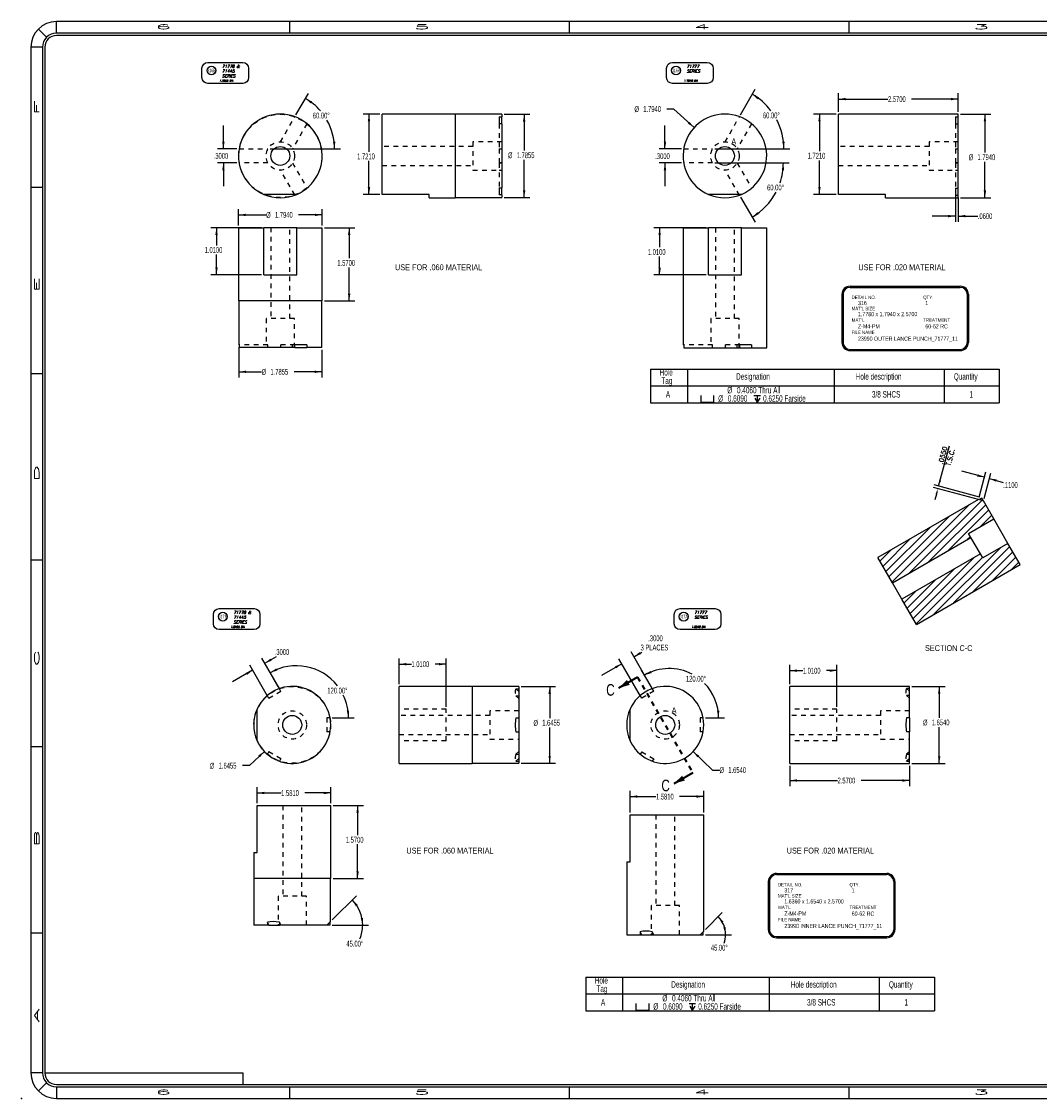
# Model space of a CAD drawing. Header units: inches. Extents: x 220 to 877, y 4 to 174.
# Tile 497 of 656: x 582 to 604, y 13 to 36. Entities that reach past the tile are written whole.
import ezdxf

# ---------------------------------------------------------------- set-up
doc = ezdxf.new("R2010")
doc.units = ezdxf.units.IN
doc.header["$LTSCALE"] = 0.5
doc.header["$MEASUREMENT"] = 0
doc.linetypes.add('HIDDEN', pattern=[0.225, 0.15, -0.075])
doc.linetypes.add('PHANTOM', pattern=[0.25, 0.125, -0.025, 0.025, -0.025, 0.025, -0.025])
doc.layers.get('DEFPOINTS').update_dxf_attribs({"color": 8})
for name, color, linetype in [('APP-M-S', 30, 'Continuous'), ('SID-M-D', 42, 'Continuous'), ('SID-M-F', 202, 'Continuous'), ('SID-M-H', 4, 'HIDDEN'), ('SID-M-M', 233, 'Continuous'), ('SID-M-S', 105, 'Continuous'), ('SID-M-S2', 1, 'Continuous')]:
    doc.layers.add(name, color=color, linetype=linetype)
doc.styles.add('DIEMAKER', font='romans.shx')
doc.styles.add('I', font='ITALIC.SHX')
doc.styles.add('R', font='ROMAND.SHX')
doc.styles.add('SLDTEXTSTYLE0', font='TXT', dxfattribs={"width": 0.595745})
doc.dimstyles.new('LINEAR', dxfattribs={"dimtxt": 0.1, "dimasz": 0.125, "dimexe": 0.1, "dimexo": 0.05, "dimgap": 0.03, "dimtad": 1, "dimdec": 4, "dimzin": 4, "dimdsep": 46, "dimtxsty": 'DIEMAKER', "dimcen": 0, "dimclrd": 34, "dimclre": 34, "dimclrt": 42, "dimazin": 0, "dimtfac": 1, "dimtdec": 4, "dimtofl": 0, "dimtmove": 0, "dimatfit": 3, "dimfxl": 0, "dimtolj": 1, "dimtzin": 0, "dimarcsym": 0})

# ---------------------------------------------------------------- blocks, each defined once
blk = doc.blocks.new('SW_SYMBOL_HOLE_SPOT')
at = {"layer": 'SID-M-D', "color": 0}
for p, q in [((0, 34.4), (0, 3)), ((0, 3), (63, 3)), ((63, 3), (63, 34.4))]:
    blk.add_line(p, q, dxfattribs=at)
blk = doc.blocks.new('SW_SYMBOL_HOLE_DEPTH')
at = {"layer": 'SID-M-D', "color": 0}
for p, q in [((0, 34.4), (31.5, 34.4)), ((3.9, 21.9), (15.7, 3)), ((15.7, 34.4), (15.7, 3)), ((27.6, 21.9), (15.7, 3))]:
    blk.add_line(p, q, dxfattribs=at)
blk = doc.blocks.new('*D222')
at = {"layer": 'DEFPOINTS', "color": 0}
for p in [(601.325, 25.833), (602.248, 25.586), (602.262, 25.639)]:
    blk.add_point(p, dxfattribs=at)
at = {"layer": 'SID-M-S2', "color": 34, "lineweight": -2}
for p, q in [((601.34, 25.886), (601.57, 26.747)), ((601.372, 26.007), (601.404, 26.127)), ((602.214, 25.652), (601.243, 25.912)), ((602.199, 25.598), (601.229, 25.859)), ((601.293, 25.712), (601.261, 25.591))]:
    blk.add_line(p, q, dxfattribs=at)
at = {"layer": 'SID-M-S2', "color": 34}
for points in [[(601.352, 26.012), (601.392, 26.001), (601.34, 25.886)], [(601.313, 25.707), (601.273, 25.717), (601.325, 25.833)]]:
    blk.add_solid(points, dxfattribs=at)
at = {"layer": 'SID-M-S2', "color": 42, "insert": (601.511, 26.526), "char_height": 0.1, "attachment_point": 5, "rotation": 75, "style": 'DIEMAKER'}
blk.add_mtext('\\A1;.0550\\PT.S.C.', dxfattribs=at)
blk = doc.blocks.new('*U9')
at = {"layer": 'SID-M-D'}
blk.add_point((-34.75, -0.55), dxfattribs=at)
at = {"layer": 'SID-M-S'}
for p, q in [((0, 22.55), (-34, 22.55)), ((-34, 22.3), (-34, 22.55)), ((-29, 22.55), (-29, 22.3)), ((-23, 22.55), (-23, 22.3)), ((-17, 22.55), (-17, 22.3)), ((-34.212, 22.212), (-34.389, 22.389)), ((0, 22.3), (-34, 22.3)), ((0, 22.25), (-34, 22.25)), ((-34.3, 22), (-34.55, 22)), ((-34.55, 22), (-34.55, 0)), ((-34.3, 22), (-34.3, 0)), ((-34.25, 22), (-34.25, 0)), ((-34.55, 19), (-34.3, 19)), ((-34.55, 15), (-34.3, 15)), ((-34.55, 11), (-34.3, 11)), ((-34.55, 7), (-34.3, 7)), ((-34.55, 3), (-34.3, 3)), ((-34.3, 0), (-34.55, 0)), ((-34.212, -0.212), (-34.389, -0.389)), ((-34.25, 0), (-30, 0)), ((-30, 0), (-30, -0.25)), ((-34, -0.25), (0, -0.25)), ((-34, -0.3), (0, -0.3)), ((-34, -0.3), (-34, -0.55)), ((-29, -0.3), (-29, -0.55)), ((-23, -0.3), (-23, -0.55)), ((-17, -0.3), (-17, -0.55)), ((-34, -0.55), (0, -0.55))]:
    blk.add_line(p, q, dxfattribs=at)
for centre, radius, start, end in [((-34, 22), 0.55, 90, 180), ((-34, 22), 0.3, 90, 180), ((-34, 22), 0.25, 90, 180), ((-34, 0), 0.55, 180, 270), ((-34, 0), 0.3, 180, 270), ((-34, 0), 0.25, 180, 270)]:
    blk.add_arc(centre, radius, start, end, dxfattribs=at)
at = {"layer": 'SID-M-D', "style": 'R', "width": 4}
for s, p in [('6', (-31.882, 22.386)), ('5', (-26.327, 22.386)), ('4', (-20.327, 22.386)), ('3', (-14.327, 22.386)), ('6', (-31.882, -0.464)), ('5', (-26.327, -0.464)), ('4', (-20.327, -0.464)), ('3', (-14.327, -0.464))]:
    blk.add_text(s, height=0.1, dxfattribs=at).set_placement(p)
for s, p in [('F', (-34.374, 20.547)), ('E', (-34.374, 16.743)), ('D', (-34.374, 12.681)), ('C', (-34.374, 8.715)), ('B', (-34.374, 4.846)), ('A', (-34.374, 1.074))]:
    blk.add_text(s, height=0.1, rotation=90, dxfattribs=at).set_placement(p)

msp = doc.modelspace()

# ---------------------------------------------------------------- linework, layer by layer
at = {"color": 7, "linetype": 'Continuous', "lineweight": 35}
for p, q in [((594.88093, 21.78957), (594.4739, 21.55457)), ((596.06505, 19.73861), (595.65802, 19.50361))]:
    msp.add_line(p, q, dxfattribs=at)
at = {"color": 7, "linetype": 'PHANTOM', "lineweight": 35}
msp.add_line((594.88093, 21.78957), (596.06505, 19.73861), dxfattribs=at)
at = {"color": 7, "linetype": 'Continuous', "lineweight": 35}
for points in [[(594.4739, 21.55457), (594.71175, 21.62261), (594.65175, 21.72654)], [(595.65802, 19.50361), (595.89587, 19.57165), (595.83587, 19.67558)]]:
    msp.add_solid(points, dxfattribs=at)
at = {"layer": 'SID-M-D'}
for p, q in [((587.54882, 33.8492), (587.81534, 34.31082)), ((597.09102, 33.85293), (597.40555, 34.39772)), ((599.1889, 33.91574), (599.1889, 34.31325)), ((599.1889, 34.18825), (600.25351, 34.18825)), ((601.7589, 34.18825), (600.7615, 34.18825)), ((601.7589, 33.91574), (601.7589, 34.31325)), ((595.65938, 33.97496), (595.50938, 33.97496)), ((596.09343, 33.57587), (595.65938, 33.97496)), ((589.34727, 33.86574), (588.99127, 33.86574)), ((589.11627, 33.86574), (589.11627, 33.05872)), ((592.01727, 33.86149), (592.57158, 33.86149)), ((592.44658, 33.86149), (592.44658, 33.0846)), ((599.1389, 33.86574), (598.65789, 33.86574)), ((598.78289, 33.86574), (598.78289, 33.07289)), ((601.8089, 33.86574), (602.45844, 33.86574)), ((602.33344, 33.86574), (602.33344, 33.04201)), ((585.99228, 33.11874), (585.99228, 33.61874)), ((595.46801, 33.11874), (595.46801, 33.61874)), ((586.28364, 33.11874), (585.86728, 33.11874)), ((586.99871, 33.11874), (588.50359, 33.11874)), ((595.81937, 33.11874), (595.34301, 33.11874)), ((596.53875, 33.11874), (598.14396, 33.11874)), ((586.28364, 32.81874), (585.86728, 32.81874)), ((585.99228, 32.81874), (585.99228, 32.31874)), ((589.11627, 32.14474), (589.11627, 32.86028)), ((592.44658, 32.07599), (592.44658, 32.8836)), ((595.81937, 32.81874), (595.34301, 32.81874)), ((595.46801, 32.81874), (595.46801, 32.31874)), ((596.53875, 32.81874), (598.13307, 32.81874)), ((598.78289, 32.14474), (598.78289, 32.87445)), ((602.33344, 32.07174), (602.33344, 32.84101)), ((589.34727, 32.14474), (588.99127, 32.14474)), ((599.1389, 32.14474), (598.65789, 32.14474)), ((601.6989, 32.22786), (601.6989, 31.55304)), ((592.01727, 32.07599), (592.57158, 32.07599)), ((597.09102, 32.08456), (597.4001, 31.54921)), ((601.7589, 32.07786), (601.7589, 31.55304)), ((601.8089, 32.07174), (602.45844, 32.07174)), ((586.3167, 31.48012), (586.3167, 31.8292)), ((586.3167, 31.7042), (586.91032, 31.7042)), ((588.1107, 31.7042), (587.60682, 31.7042)), ((588.1107, 31.48012), (588.1107, 31.8292)), ((601.6989, 31.67804), (601.1989, 31.67804)), ((601.7589, 31.67804), (602.18101, 31.67804)), ((586.80925, 31.43012), (585.71933, 31.43012)), ((585.84433, 31.43012), (585.84433, 31.05094)), ((588.1607, 31.43012), (588.81634, 31.43012)), ((588.69134, 31.43012), (588.69134, 30.77474)), ((596.34929, 31.42588), (595.22878, 31.42588)), ((595.35378, 31.42588), (595.35378, 31.00914)), ((585.84433, 30.42012), (585.84433, 30.85251)), ((595.35378, 30.41588), (595.35378, 30.81071)), ((588.69134, 29.86012), (588.69134, 30.5763)), ((586.80925, 30.42012), (585.71933, 30.42012)), ((596.34929, 30.41588), (595.22878, 30.41588)), ((599.43944, 30.17533), (601.80543, 30.17533)), ((599.43944, 30.15033), (601.80543, 30.15033)), ((588.1607, 29.86012), (588.81634, 29.86012)), ((599.26444, 30.00033), (599.26444, 28.9698)), ((599.28944, 30.00033), (599.28944, 28.9698)), ((601.95543, 30.00033), (601.95543, 28.9698)), ((601.98043, 30.00033), (601.98043, 28.9698)), ((586.32095, 28.87012), (586.32095, 28.21343)), ((588.10645, 28.81012), (588.10645, 28.21343)), ((599.43944, 28.8198), (601.80543, 28.8198)), ((599.43944, 28.7948), (601.80543, 28.7948)), ((586.32095, 28.33843), (586.81336, 28.33843)), ((588.10645, 28.33843), (587.50986, 28.33843)), ((602.32196, 26.07505), (601.839, 26.20446)), ((602.20755, 25.64805), (602.35431, 26.19579)), ((602.3138, 25.61958), (602.46056, 26.16732)), ((602.42821, 26.04658), (602.72637, 25.96669)), ((587.20216, 21.52756), (586.81742, 22.19394)), ((586.87992, 22.08569), (587.12983, 22.22997)), ((589.76219, 21.64109), (589.76219, 22.1919)), ((590.77219, 21.15382), (590.77219, 22.1919)), ((594.94348, 21.38124), (594.47967, 22.18458)), ((595.20329, 21.53124), (594.73948, 22.33458)), ((594.80198, 22.22632), (594.97311, 22.32513)), ((586.94235, 21.37756), (586.55761, 22.04394)), ((587.17016, 21.58298), (586.93385, 21.99227)), ((589.76219, 22.0669), (590.02737, 22.0669)), ((590.77219, 22.0669), (590.53535, 22.0669)), ((594.54217, 22.07632), (594.10916, 21.82632)), ((598.14576, 21.64109), (598.14576, 22.05295)), ((599.15576, 21.15382), (599.15576, 22.05295)), ((586.62011, 21.93569), (586.1871, 21.68569)), ((595.17126, 21.58672), (594.96701, 21.94049)), ((598.14576, 21.92795), (598.42506, 21.92795)), ((599.15576, 21.92795), (598.93304, 21.92795)), ((592.38219, 21.58684), (593.11914, 21.58684)), ((592.99414, 21.58684), (592.99414, 20.91135)), ((600.76576, 21.59109), (601.47734, 21.59109)), ((601.35234, 21.59109), (601.35234, 20.91775)), ((588.3287, 20.91409), (588.80131, 20.91409)), ((596.33628, 20.91409), (596.74477, 20.91409)), ((592.99414, 19.94134), (592.99414, 20.71034)), ((601.35234, 19.93709), (601.35234, 20.71674)), ((586.87318, 20.19749), (586.54995, 19.89049)), ((596.07122, 20.19308), (596.48814, 19.79513)), ((586.54995, 19.89049), (586.39995, 19.89049)), ((592.38219, 19.94134), (593.11914, 19.94134)), ((598.14576, 19.88709), (598.14576, 19.44703)), ((600.71576, 19.88709), (600.71576, 19.44703)), ((600.76576, 19.93709), (601.47734, 19.93709)), ((596.48814, 19.79513), (596.63814, 19.79513)), ((586.71574, 19.08699), (586.71574, 19.42952)), ((588.29674, 19.08699), (588.29674, 19.42952)), ((598.14576, 19.57203), (599.1707, 19.57203)), ((600.71576, 19.57203), (599.67869, 19.57203)), ((586.71574, 19.30452), (587.23236, 19.30452)), ((588.29674, 19.30452), (587.74034, 19.30452)), ((594.71899, 18.88417), (594.71899, 19.35287)), ((594.71899, 19.22787), (595.27416, 19.22787)), ((596.29999, 19.22787), (595.78215, 19.22787)), ((596.29999, 18.88417), (596.29999, 19.35287)), ((588.34674, 19.03699), (588.99745, 19.03699)), ((588.87245, 19.03699), (588.87245, 18.4012)), ((588.87245, 17.46699), (588.87245, 18.20276)), ((597.85977, 17.57782), (600.22576, 17.57782)), ((588.34674, 17.46699), (588.99745, 17.46699)), ((597.68477, 17.40282), (597.68477, 16.3723)), ((597.70977, 17.40282), (597.70977, 16.3723)), ((597.85977, 17.55282), (600.22576, 17.55282)), ((600.37576, 17.40282), (600.37576, 16.3723)), ((600.40076, 17.40282), (600.40076, 16.3723)), ((588.32784, 16.58013), (588.84514, 17.09742)), ((596.33535, 16.37731), (596.69794, 16.7399)), ((588.3287, 16.46699), (589.10628, 16.46699)), ((596.33628, 16.26417), (596.89499, 16.26417)), ((597.85977, 16.2223), (600.22576, 16.2223)), ((597.85977, 16.1973), (600.22576, 16.1973))]:
    msp.add_line(p, q, dxfattribs=at)
at = {"layer": 'SID-M-D', "color": 0}
for p, q in [((595.16068, 28.39795), (595.16068, 28.03924)), ((595.16068, 28.39795), (595.94808, 28.39795)), ((595.94808, 28.39795), (595.94808, 28.03924)), ((595.94808, 28.39795), (599.09768, 28.39795)), ((599.09768, 28.39795), (599.09768, 28.03924)), ((599.09768, 28.39795), (601.45989, 28.39795)), ((601.45989, 28.39795), (601.45989, 28.03924)), ((601.45989, 28.39795), (602.64099, 28.39795)), ((602.64099, 28.39795), (602.64099, 28.03924)), ((595.16068, 28.03924), (595.94808, 28.03924)), ((595.16068, 28.03924), (595.16068, 27.67302)), ((595.94808, 28.03924), (599.09768, 28.03924)), ((595.94808, 28.03924), (595.94808, 27.67302)), ((599.09768, 28.03924), (601.45989, 28.03924)), ((599.09768, 28.03924), (599.09768, 27.67302)), ((601.45989, 28.03924), (602.64099, 28.03924)), ((601.45989, 28.03924), (601.45989, 27.67302)), ((602.64099, 28.03924), (602.64099, 27.67302)), ((595.16068, 27.67302), (595.94808, 27.67302)), ((595.94808, 27.67302), (599.09768, 27.67302)), ((599.09768, 27.67302), (601.45989, 27.67302)), ((601.45989, 27.67302), (602.64099, 27.67302)), ((593.7683, 15.35654), (593.7683, 14.99782)), ((593.7683, 15.35654), (594.5557, 15.35654)), ((594.5557, 15.35654), (594.5557, 14.99782)), ((594.5557, 15.35654), (597.7053, 15.35654)), ((597.7053, 15.35654), (597.7053, 14.99782)), ((597.7053, 15.35654), (600.06751, 15.35654)), ((600.06751, 15.35654), (600.06751, 14.99782)), ((600.06751, 15.35654), (601.24861, 15.35654)), ((601.24861, 15.35654), (601.24861, 14.99782)), ((593.7683, 14.99782), (594.5557, 14.99782)), ((593.7683, 14.99782), (593.7683, 14.63161)), ((594.5557, 14.99782), (597.7053, 14.99782)), ((594.5557, 14.99782), (594.5557, 14.63161)), ((597.7053, 14.99782), (600.06751, 14.99782)), ((597.7053, 14.99782), (597.7053, 14.63161)), ((600.06751, 14.99782), (601.24861, 14.99782)), ((600.06751, 14.99782), (600.06751, 14.63161)), ((601.24861, 14.99782), (601.24861, 14.63161)), ((593.7683, 14.63161), (594.5557, 14.63161)), ((594.5557, 14.63161), (597.7053, 14.63161)), ((597.7053, 14.63161), (600.06751, 14.63161)), ((600.06751, 14.63161), (601.24861, 14.63161))]:
    msp.add_line(p, q, dxfattribs=at)
at = {"layer": 'SID-M-D'}
for centre, radius, start, end in [((587.1271, 33.11874), 1.25149, 40.721966, 60), ((596.66713, 33.11874), 1.35183, 37.327284, 60), ((587.1271, 33.11874), 1.25149, 0, 29.5925), ((596.66713, 33.11874), 1.35183, 0, 27.359703), ((596.66713, 32.81874), 1.34093, 341.429876, 0), ((596.66713, 32.81874), 1.34093, 300, 332.195911), ((599.43944, 30.00033), 0.175, 90, 180), ((599.43944, 30.00033), 0.15, 90, 180), ((601.80543, 30.00033), 0.175, 0, 90), ((601.80543, 30.00033), 0.15, 0, 90), ((599.43944, 28.9698), 0.175, 180, 270), ((599.43944, 28.9698), 0.15, 180, 270), ((601.80543, 28.9698), 0.15, 270, 0), ((601.80543, 28.9698), 0.175, 270, 0), ((587.55634, 20.91409), 1.11997, 37.815439, 120), ((595.5596, 20.91409), 1.06017, 62.477091, 120), ((595.5596, 20.91409), 1.06017, 0, 44.399075), ((587.55634, 20.91409), 1.11997, 0, 25.845082), ((597.85977, 17.40282), 0.175, 90, 180), ((600.22576, 17.40282), 0.175, 0, 90), ((597.85977, 17.40282), 0.15, 90, 180), ((600.22576, 17.40282), 0.15, 0, 90), ((588.21471, 16.46699), 0.76657, 0, 45), ((596.22221, 16.26417), 0.54778, 0, 45), ((588.21471, 16.46699), 0.76657, 337.408667, 0), ((596.22221, 16.26417), 0.54778, 340.855136, 0), ((597.85977, 16.3723), 0.175, 180, 270), ((597.85977, 16.3723), 0.15, 180, 270), ((600.22576, 16.3723), 0.15, 270, 0), ((600.22576, 16.3723), 0.175, 270, 0)]:
    msp.add_arc(centre, radius, start, end, dxfattribs=at)
for points in [[(587.75284, 34.20257), (587.86848, 34.09468), (587.89722, 34.13801)], [(597.34305, 34.28946), (597.45918, 34.1821), (597.48772, 34.22557)], [(599.1889, 34.18825), (599.3449, 34.16225), (599.3449, 34.21425)], [(601.7589, 34.18825), (601.6029, 34.21425), (601.6029, 34.16225)], [(589.11627, 33.86574), (589.09027, 33.70974), (589.14227, 33.70974)], [(592.44658, 33.86149), (592.42058, 33.70549), (592.47258, 33.70549)], [(598.78289, 33.86574), (598.75689, 33.70974), (598.80889, 33.70974)], [(602.33344, 33.86574), (602.30744, 33.70974), (602.35944, 33.70974)], [(596.09343, 33.57587), (595.99619, 33.7006), (595.96099, 33.66232)], [(585.99228, 33.11874), (586.01828, 33.27474), (585.96628, 33.27474)], [(588.37859, 33.11874), (588.39487, 33.27606), (588.34297, 33.27283)], [(595.46801, 33.11874), (595.49401, 33.27474), (595.44201, 33.27474)], [(598.01896, 33.11874), (598.03596, 33.27598), (597.98405, 33.27299)], [(585.99228, 32.81874), (585.96628, 32.66274), (586.01828, 32.66274)], [(595.46801, 32.81874), (595.44201, 32.66274), (595.49401, 32.66274)], [(598.00807, 32.81874), (597.97308, 32.66451), (598.02499, 32.6615)], [(589.11627, 32.14474), (589.14227, 32.30074), (589.09027, 32.30074)], [(592.44658, 32.07599), (592.47258, 32.23199), (592.42058, 32.23199)], [(598.78289, 32.14474), (598.80889, 32.30074), (598.75689, 32.30074)], [(602.33344, 32.07174), (602.35944, 32.22774), (602.30744, 32.22774)], [(586.3167, 31.7042), (586.4727, 31.6782), (586.4727, 31.7302)], [(588.1107, 31.7042), (587.9547, 31.7302), (587.9547, 31.6782)], [(597.3376, 31.65746), (597.48224, 31.72142), (597.45368, 31.76488)], [(601.6989, 31.67804), (601.5429, 31.70404), (601.5429, 31.65204)], [(601.7589, 31.67804), (601.9149, 31.65204), (601.9149, 31.70404)], [(585.84433, 31.43012), (585.81833, 31.27412), (585.87033, 31.27412)], [(588.69134, 31.43012), (588.66534, 31.27412), (588.71734, 31.27412)], [(595.35378, 31.42588), (595.32778, 31.26988), (595.37978, 31.26988)], [(585.84433, 30.42012), (585.87033, 30.57612), (585.81833, 30.57612)], [(595.35378, 30.41588), (595.37978, 30.57188), (595.32778, 30.57188)], [(588.69134, 29.86012), (588.71734, 30.01612), (588.66534, 30.01612)], [(586.32095, 28.33843), (586.47695, 28.31243), (586.47695, 28.36443)], [(588.10645, 28.33843), (587.95045, 28.36443), (587.95045, 28.31243)], [(602.32196, 26.07505), (602.17801, 26.14054), (602.16455, 26.09031)], [(602.42821, 26.04658), (602.57217, 25.98109), (602.58563, 26.03132)], [(586.87992, 22.08569), (587.02802, 22.14117), (587.00202, 22.1862)], [(594.80198, 22.22632), (594.95008, 22.28181), (594.92408, 22.32684)], [(586.99635, 21.88402), (587.14794, 21.92913), (587.12511, 21.97585)], [(589.76219, 22.0669), (589.91819, 22.0409), (589.91819, 22.0929)], [(590.77219, 22.0669), (590.61619, 22.0929), (590.61619, 22.0409)], [(594.54217, 22.07632), (594.39407, 22.02084), (594.42007, 21.97581)], [(598.14576, 21.92795), (598.30176, 21.90195), (598.30176, 21.95395)], [(599.15576, 21.92795), (598.99976, 21.95395), (598.99976, 21.90195)], [(586.62011, 21.93569), (586.47201, 21.8802), (586.49801, 21.83517)], [(595.02951, 21.83223), (595.18126, 21.87676), (595.15862, 21.92357)], [(592.99414, 21.58684), (592.96814, 21.43084), (593.02014, 21.43084)], [(601.35234, 21.59109), (601.32634, 21.43509), (601.37834, 21.43509)], [(588.67631, 20.91409), (588.69147, 21.07152), (588.63959, 21.06792)], [(596.61977, 20.91409), (596.63432, 21.07158), (596.58245, 21.06778)], [(586.87318, 20.19749), (586.74217, 20.10891), (586.77798, 20.07121)], [(592.99414, 19.94134), (593.02014, 20.09734), (592.96814, 20.09734)], [(596.07122, 20.19308), (596.16611, 20.06656), (596.20202, 20.10418)], [(601.35234, 19.93709), (601.37834, 20.09309), (601.32634, 20.09309)], [(598.14576, 19.57203), (598.30176, 19.54603), (598.30176, 19.59803)], [(600.71576, 19.57203), (600.55976, 19.59803), (600.55976, 19.54603)], [(586.71574, 19.30452), (586.87174, 19.27852), (586.87174, 19.33052)], [(588.29674, 19.30452), (588.14074, 19.33052), (588.14074, 19.27852)], [(594.71899, 19.22787), (594.87499, 19.20187), (594.87499, 19.25387)], [(596.29999, 19.22787), (596.14399, 19.25387), (596.14399, 19.20187)], [(588.87245, 19.03699), (588.84645, 18.88099), (588.89845, 18.88099)], [(588.87245, 17.46699), (588.89845, 17.62299), (588.84645, 17.62299)], [(588.75675, 17.00904), (588.83532, 16.87178), (588.87559, 16.90468)], [(596.60955, 16.65151), (596.6828, 16.51134), (596.7243, 16.54268)], [(588.98128, 16.46699), (588.99151, 16.62481), (588.93977, 16.6196)], [(596.76999, 16.26417), (596.77417, 16.42227), (596.72267, 16.41508)]]:
    msp.add_solid(points, dxfattribs=at)
at = {"layer": 'SID-M-F', "linetype": 'Continuous'}
for p, q in [((600.33918, 23.82902), (601.99422, 25.48406)), ((600.70767, 24.02074), (602.26723, 25.5803)), ((601.12593, 24.26222), (602.34996, 25.48625)), ((600.27447, 23.94109), (601.57596, 25.24258)), ((601.54419, 24.50371), (602.41466, 25.37418)), ((602.23975, 25.02249), (602.47937, 25.2621)), ((600.20977, 24.05317), (601.1577, 25.0011)), ((600.14506, 24.16524), (600.73944, 24.75962)), ((601.96245, 24.74519), (602.02183, 24.80457)), ((600.08036, 24.27731), (600.32118, 24.51814)), ((601.23973, 23.13858), (602.66722, 24.56608)), ((601.65798, 23.38006), (602.86759, 24.58967)), ((600.79211, 23.04452), (602.10801, 24.36042)), ((600.85681, 22.93245), (602.28065, 24.35629)), ((602.07624, 23.62155), (602.9323, 24.4776)), ((602.4945, 23.86303), (602.997, 24.36553)), ((600.7274, 23.15659), (601.68975, 24.11894)), ((602.91276, 24.10451), (603.06171, 24.25346)), ((600.6627, 23.26866), (601.27149, 23.87746)), ((600.59799, 23.38073), (600.85324, 23.63597))]:
    msp.add_line(p, q, dxfattribs=at)
at = {"layer": 'SID-M-H'}
for p, q in [((587.21629, 33.27323), (587.52382, 33.8059)), ((596.75633, 33.27323), (597.06602, 33.80963)), ((587.78363, 33.6559), (587.4761, 33.12323)), ((591.90727, 33.6559), (591.90727, 33.12323)), ((597.32582, 33.65963), (597.01614, 33.12323)), ((601.6989, 33.65963), (601.6989, 33.12323)), ((591.34227, 33.27324), (591.34227, 32.66424)), ((591.96727, 33.27324), (591.34227, 33.27324)), ((591.96727, 33.27323), (591.90727, 33.27323)), ((601.1339, 33.27324), (601.1339, 32.66424)), ((601.7589, 33.27324), (601.1339, 33.27324)), ((601.7589, 33.27323), (601.6989, 33.27323)), ((586.33364, 33.11874), (586.94871, 33.11874)), ((591.34227, 33.17174), (589.39727, 33.17174)), ((591.90727, 33.12323), (591.96727, 33.12323)), ((591.90727, 33.11874), (591.96727, 33.11874)), ((591.90727, 33.11874), (591.90727, 32.81874)), ((595.86937, 33.11874), (596.48875, 33.11874)), ((601.1339, 33.17174), (599.1889, 33.17174)), ((601.6989, 33.12323), (601.7589, 33.12323)), ((601.6989, 33.11874), (601.7589, 33.11874)), ((601.6989, 33.11874), (601.6989, 32.81874)), ((586.94871, 32.81874), (586.33364, 32.81874)), ((587.4761, 32.81426), (587.78363, 32.28159)), ((591.96727, 32.81874), (591.90727, 32.81874)), ((591.90727, 32.81426), (591.90727, 32.28159)), ((591.96727, 32.81426), (591.90727, 32.81426)), ((596.48875, 32.81874), (595.86937, 32.81874)), ((597.01614, 32.81426), (597.32582, 32.27786)), ((601.7589, 32.81874), (601.6989, 32.81874)), ((601.6989, 32.81426), (601.6989, 32.27786)), ((601.7589, 32.81426), (601.6989, 32.81426)), ((587.52382, 32.13159), (587.21629, 32.66426)), ((589.39727, 32.76574), (591.34227, 32.76574)), ((591.34227, 32.66424), (591.96727, 32.66424)), ((591.90727, 32.66426), (591.96727, 32.66426)), ((597.06602, 32.12786), (596.75633, 32.66426)), ((599.1889, 32.76574), (601.1339, 32.76574)), ((601.1339, 32.66424), (601.7589, 32.66424)), ((601.6989, 32.66426), (601.7589, 32.66426)), ((587.0107, 31.43012), (587.0107, 29.48512)), ((587.4167, 29.48512), (587.4167, 31.43012)), ((596.55074, 31.42588), (596.55074, 29.48088)), ((596.95674, 29.48088), (596.95674, 31.42588)), ((587.5182, 29.48512), (586.9092, 29.48512)), ((586.9092, 29.48512), (586.9092, 28.92012)), ((587.5182, 28.86012), (587.5182, 29.48512)), ((597.05824, 29.48088), (596.44924, 29.48088)), ((596.44924, 29.48088), (596.44924, 28.91588)), ((597.05824, 28.85588), (597.05824, 29.48088)), ((586.94871, 28.92012), (586.33364, 28.92012)), ((586.94871, 28.86012), (586.94871, 28.92012)), ((587.52382, 28.92012), (587.21629, 28.92012)), ((587.21629, 28.92012), (587.21629, 28.86012)), ((587.4761, 28.86012), (587.4761, 28.92012)), ((596.48875, 28.91588), (595.86937, 28.91588)), ((596.48875, 28.85588), (596.48875, 28.91588)), ((597.06602, 28.91588), (596.75633, 28.91588)), ((596.75633, 28.91588), (596.75633, 28.85588)), ((597.01614, 28.85588), (597.01614, 28.91588)), ((587.22716, 21.48426), (586.96735, 21.33426)), ((587.22716, 21.48426), (587.19516, 21.53968)), ((592.2682, 21.53968), (592.33219, 21.53968)), ((592.33219, 21.48426), (592.2682, 21.53968)), ((595.22829, 21.48794), (594.96848, 21.33794)), ((595.22829, 21.48794), (595.19626, 21.54342)), ((600.71576, 21.54342), (600.65169, 21.54342)), ((600.71576, 21.48794), (600.65169, 21.54342)), ((586.96735, 21.33426), (586.93535, 21.38968)), ((592.2682, 21.38968), (592.33219, 21.38968)), ((592.33219, 21.33426), (592.2682, 21.38968)), ((594.96848, 21.33794), (594.93645, 21.39342)), ((600.71576, 21.39342), (600.65169, 21.39342)), ((600.71576, 21.33794), (600.65169, 21.39342)), ((590.77219, 21.10382), (589.76219, 21.10382)), ((590.77219, 20.42437), (590.77219, 21.10382)), ((591.70719, 21.06859), (591.70719, 20.45959)), ((592.33219, 21.06859), (591.70719, 21.06859)), ((599.15576, 21.10382), (598.14576, 21.10382)), ((599.15576, 20.42437), (599.15576, 21.10382)), ((600.09076, 21.06859), (600.09076, 20.45959)), ((600.71576, 21.06859), (600.09076, 21.06859)), ((588.2787, 20.91409), (588.21471, 20.91409)), ((588.21471, 20.91409), (588.21471, 20.61409)), ((591.70719, 20.96709), (589.76219, 20.96709)), ((596.28628, 20.91409), (596.22221, 20.91409)), ((596.22221, 20.91409), (596.22221, 20.61409)), ((600.09076, 20.96709), (598.14576, 20.96709)), ((588.2787, 20.61409), (588.21471, 20.61409)), ((589.76219, 20.56109), (591.70719, 20.56109)), ((596.28628, 20.61409), (596.22221, 20.61409)), ((598.14576, 20.56109), (600.09076, 20.56109)), ((590.77219, 20.42437), (589.76219, 20.42437)), ((591.70719, 20.45959), (592.33219, 20.45959)), ((599.15576, 20.42437), (598.14576, 20.42437)), ((600.09076, 20.45959), (600.71576, 20.45959)), ((586.96735, 20.19393), (586.93535, 20.13851)), ((586.96735, 20.19393), (587.22716, 20.04393)), ((592.33219, 20.19393), (592.2682, 20.13851)), ((592.2682, 20.13851), (592.33219, 20.13851)), ((594.96848, 20.19025), (594.93645, 20.13477)), ((594.96848, 20.19025), (595.22829, 20.04025)), ((600.71576, 20.19025), (600.65169, 20.13477)), ((600.65169, 20.13477), (600.71576, 20.13477)), ((587.22716, 20.04393), (587.19516, 19.98851)), ((592.33219, 20.04393), (592.2682, 19.98851)), ((592.2682, 19.98851), (592.33219, 19.98851)), ((595.22829, 20.04025), (595.19626, 19.98477)), ((600.71576, 20.04025), (600.65169, 19.98477)), ((600.65169, 19.98477), (600.71576, 19.98477)), ((587.26674, 19.03699), (587.26674, 17.09199)), ((587.67274, 17.09199), (587.67274, 19.03699)), ((595.26999, 18.83417), (595.26999, 16.88917)), ((595.67599, 16.88917), (595.67599, 18.83417)), ((587.77424, 17.09199), (587.16524, 17.09199)), ((587.16524, 17.09199), (587.16524, 16.46699)), ((587.77424, 16.46699), (587.77424, 17.09199)), ((595.77749, 16.88917), (595.16849, 16.88917)), ((595.16849, 16.88917), (595.16849, 16.26417)), ((595.77749, 16.26417), (595.77749, 16.88917)), ((587.22716, 16.46699), (587.19516, 16.53098)), ((588.2787, 16.53098), (588.21471, 16.46699)), ((595.22829, 16.26417), (595.19626, 16.32824)), ((596.28628, 16.32824), (596.22221, 16.26417))]:
    msp.add_line(p, q, dxfattribs=at)
for centre, radius in [((587.2137, 32.96874), 0.89275), ((587.2137, 32.96874), 0.3045), ((596.75374, 32.96874), 0.3045), ((587.46974, 20.76409), 0.82275), ((587.46974, 20.76409), 0.3045), ((595.47299, 20.76409), 0.3045)]:
    msp.add_circle(centre, radius, dxfattribs=at)
for centre, major_axis, start_param, end_param in [((593.07716, 20.76409), (0.79472, -0.79472), 3.22005123, 3.58673285), ((601.46497, 20.76409), (0.79882, -0.79882), 3.22100404, 3.58578004), ((593.07716, 20.76409), (0.79472, 0.79472), 2.69645245, 3.06313408), ((601.46497, 20.76409), (0.79882, 0.79882), 2.69740527, 3.06218126)]:
    msp.add_ellipse(centre, major_axis=major_axis, ratio=0.26794919, start_param=start_param, end_param=end_param, dxfattribs=at)
at = {"layer": 'SID-M-M'}
for points in [[(585.53324, 34.64859), (585.53324, 34.84859, -0.41421356), (585.65824, 34.97359), (586.40824, 34.97359, -0.41421356), (586.53324, 34.84859), (586.53324, 34.64859, -0.41421356), (586.40824, 34.52359), (585.65824, 34.52359, -0.41421356)], [(595.50183, 34.64859), (595.50183, 34.84859, -0.41421356), (595.62683, 34.97359), (596.37683, 34.97359, -0.41421356), (596.50183, 34.84859), (596.50183, 34.64859, -0.41421356), (596.37683, 34.52359), (595.62683, 34.52359, -0.41421356)], [(585.77733, 22.93421), (585.77733, 23.13421, -0.41421356), (585.90233, 23.25921), (586.65233, 23.25921, -0.41421356), (586.77733, 23.13421), (586.77733, 22.93421, -0.41421356), (586.65233, 22.80921), (585.90233, 22.80921, -0.41421356)], [(595.66671, 22.93421), (595.66671, 23.13421, -0.41421356), (595.79171, 23.25921), (596.54171, 23.25921, -0.41421356), (596.66671, 23.13421), (596.66671, 22.93421, -0.41421356), (596.54171, 22.80921), (595.79171, 22.80921, -0.41421356)]]:
    msp.add_lwpolyline(points, format="xyb", close=True, dxfattribs=at)
for centre in [(585.73651, 34.80134), (595.70511, 34.80134), (585.9806, 23.08697), (595.86999, 23.08697)]:
    msp.add_circle(centre, 0.09531, dxfattribs=at)
at = {"layer": 'SID-M-S'}
for p, q in [((590.96727, 33.86574), (589.39727, 33.86574)), ((589.39727, 32.14474), (589.39727, 33.86574)), ((590.96727, 33.86574), (590.96727, 32.07174)), ((591.96727, 33.86149), (590.96727, 33.86149)), ((591.90727, 33.8059), (591.96727, 33.8059)), ((591.90727, 33.8059), (591.90727, 33.6559)), ((591.96727, 33.86149), (591.96727, 33.8059)), ((591.96727, 33.6559), (591.96727, 33.8059)), ((601.7589, 33.86574), (599.1889, 33.86574)), ((599.1889, 32.14474), (599.1889, 33.86574)), ((601.6989, 33.80963), (601.7589, 33.80963)), ((601.6989, 33.80963), (601.6989, 33.65963)), ((601.7589, 33.80963), (601.7589, 33.86574)), ((601.7589, 33.65963), (601.7589, 33.80963)), ((591.96727, 33.6559), (591.90727, 33.6559)), ((591.96727, 33.6559), (591.96727, 32.28159)), ((601.6989, 33.65963), (601.7589, 33.65963)), ((601.7589, 32.27786), (601.7589, 33.65963)), ((587.56815, 32.14474), (586.85925, 32.14474)), ((590.40727, 32.14474), (589.39727, 32.14474)), ((590.40727, 32.07174), (590.40727, 32.14474)), ((591.90727, 32.28159), (591.96727, 32.28159)), ((591.90727, 32.28159), (591.90727, 32.13159)), ((591.96727, 32.13159), (591.90727, 32.13159)), ((591.96727, 32.13159), (591.96727, 32.28159)), ((591.96727, 32.13159), (591.96727, 32.07599)), ((597.10818, 32.14474), (596.39929, 32.14474)), ((600.1989, 32.14474), (599.1889, 32.14474)), ((600.1989, 32.07174), (600.1989, 32.14474)), ((601.6989, 32.27786), (601.7589, 32.27786)), ((601.6989, 32.27786), (601.6989, 32.12786)), ((601.6989, 32.12786), (601.7589, 32.12786)), ((601.7589, 32.12786), (601.7589, 32.27786)), ((601.7589, 32.07174), (601.7589, 32.12786)), ((590.40727, 32.07174), (590.96727, 32.07174)), ((590.96727, 32.07599), (591.96727, 32.07599)), ((600.1989, 32.07174), (601.7589, 32.07174)), ((586.3167, 31.43012), (586.3167, 29.86012)), ((586.3167, 31.43012), (586.85925, 31.43012)), ((586.85925, 30.42012), (586.85925, 31.43012)), ((587.56815, 31.43012), (586.85925, 31.43012)), ((587.56815, 30.42012), (587.56815, 31.43012)), ((587.56815, 31.43012), (588.1107, 31.43012)), ((588.1107, 29.86012), (588.1107, 31.43012)), ((595.85674, 31.42588), (595.85674, 28.91588)), ((595.85674, 31.42588), (596.39929, 31.42588)), ((596.39929, 30.41588), (596.39929, 31.42588)), ((597.10818, 31.42588), (596.39929, 31.42588)), ((597.10818, 30.41588), (597.10818, 31.42588)), ((597.10818, 31.42588), (597.65074, 31.42588)), ((597.65074, 28.85588), (597.65074, 31.42588)), ((586.85925, 30.42012), (587.56815, 30.42012)), ((596.39929, 30.41588), (597.10818, 30.41588)), ((588.1107, 29.86012), (586.3167, 29.86012)), ((586.32095, 29.86012), (586.32095, 28.92012)), ((588.10645, 28.86012), (588.10645, 29.86012)), ((586.33364, 28.92012), (586.32095, 28.92012)), ((586.33364, 28.92012), (586.33364, 28.86012)), ((587.78363, 28.92012), (587.52382, 28.92012)), ((587.52382, 28.86012), (587.52382, 28.92012)), ((587.78363, 28.92012), (587.78363, 28.86012)), ((595.86937, 28.91588), (595.85674, 28.91588)), ((595.86937, 28.91588), (595.86937, 28.85588)), ((597.32582, 28.91588), (597.06602, 28.91588)), ((597.06602, 28.91588), (597.06602, 28.85588)), ((597.32582, 28.91588), (597.32582, 28.85588)), ((587.52382, 28.86012), (586.33364, 28.86012)), ((587.52382, 28.86012), (587.78363, 28.86012)), ((588.10645, 28.86012), (587.78363, 28.86012)), ((595.86937, 28.85588), (597.06602, 28.85588)), ((597.06602, 28.85588), (597.32582, 28.85588)), ((597.32582, 28.85588), (597.65074, 28.85588)), ((602.19461, 25.59976), (600.03628, 24.35365)), ((602.30086, 25.57129), (602.19461, 25.59976)), ((602.26883, 25.62677), (602.21334, 25.59474)), ((602.30086, 25.57129), (602.26883, 25.62677)), ((602.52322, 25.18615), (602.30086, 25.57129)), ((601.98195, 24.87365), (602.52322, 25.18615)), ((602.82772, 24.65874), (602.52322, 25.18615)), ((600.34828, 23.81325), (602.0327, 24.78575)), ((602.0327, 24.78575), (601.98195, 24.87365)), ((602.2357, 24.43414), (602.0327, 24.78575)), ((602.82772, 24.65874), (602.28645, 24.34624)), ((603.08897, 24.20624), (602.82772, 24.65874)), ((600.34828, 23.81325), (600.03628, 24.35365)), ((602.2357, 24.43414), (600.55128, 23.46164)), ((602.28645, 24.34624), (602.2357, 24.43414)), ((600.86328, 22.92124), (603.08897, 24.20624)), ((600.55128, 23.46164), (600.34828, 23.81325)), ((600.86328, 22.92124), (600.55128, 23.46164)), ((591.33219, 21.59109), (589.76219, 21.59109)), ((589.76219, 19.93709), (589.76219, 21.59109)), ((591.33219, 21.59109), (591.33219, 19.93709)), ((592.33219, 21.58684), (591.33219, 21.58684)), ((592.33219, 21.58684), (592.33219, 20.91409)), ((600.71576, 21.59109), (598.14576, 21.59109)), ((598.14576, 19.93709), (598.14576, 21.59109)), ((600.71576, 20.91409), (600.71576, 21.59109)), ((586.71574, 20.42437), (586.71574, 21.10382)), ((594.71899, 20.42437), (594.71899, 21.10382)), ((592.2682, 20.91409), (592.33219, 20.91409)), ((592.33219, 20.91409), (592.33219, 20.61409)), ((600.71576, 20.91409), (600.65169, 20.91409)), ((600.71576, 20.91409), (600.71576, 20.61409)), ((592.2682, 20.61409), (592.33219, 20.61409)), ((592.33219, 20.61409), (592.33219, 19.94134)), ((600.71576, 20.61409), (600.65169, 20.61409)), ((600.71576, 19.93709), (600.71576, 20.61409)), ((589.76219, 19.93709), (591.33219, 19.93709)), ((591.33219, 19.94134), (592.33219, 19.94134)), ((598.14576, 19.93709), (600.71576, 19.93709)), ((586.71574, 18.02699), (586.71574, 19.03699)), ((586.71574, 19.03699), (588.29674, 19.03699)), ((588.29674, 17.46699), (588.29674, 19.03699)), ((594.71899, 17.82417), (594.71899, 18.83417)), ((594.71899, 18.83417), (596.29999, 18.83417)), ((596.29999, 16.34195), (596.29999, 18.83417)), ((586.64274, 18.02699), (586.64274, 17.46699)), ((586.64274, 18.02699), (586.71574, 18.02699)), ((594.64599, 17.82417), (594.64599, 16.26417)), ((594.64599, 17.82417), (594.71899, 17.82417)), ((588.29674, 17.46699), (586.64274, 17.46699)), ((586.64699, 17.46699), (586.64699, 16.46699)), ((588.29249, 16.54477), (588.29249, 17.46699)), ((586.93535, 16.46699), (586.64699, 16.46699)), ((586.93535, 16.53098), (586.93535, 16.46699)), ((586.96735, 16.46699), (586.93535, 16.53098)), ((586.96735, 16.46699), (586.93535, 16.46699)), ((586.96735, 16.46699), (587.19516, 16.46699)), ((587.19516, 16.53098), (587.19516, 16.46699)), ((588.2787, 16.46699), (587.19516, 16.46699)), ((588.29249, 16.54477), (588.2787, 16.53098)), ((588.2787, 16.53098), (588.2787, 16.46699)), ((594.64599, 16.26417), (594.93645, 16.26417)), ((594.93645, 16.32824), (594.93645, 16.26417)), ((594.96848, 16.26417), (594.93645, 16.32824)), ((594.93645, 16.26417), (594.96848, 16.26417)), ((594.96848, 16.26417), (595.19626, 16.26417)), ((595.19626, 16.32824), (595.19626, 16.26417)), ((595.19626, 16.26417), (596.28628, 16.26417)), ((596.28628, 16.32824), (596.29999, 16.34195)), ((596.28628, 16.26417), (596.28628, 16.32824))]:
    msp.add_line(p, q, dxfattribs=at)
for centre in [(587.2137, 32.96874), (596.75374, 32.96874), (587.46974, 20.76409), (595.47299, 20.76409)]:
    msp.add_circle(centre, 0.203, dxfattribs=at)
for centre, radius, start, end in [((587.2137, 32.96874), 0.897, 293.275184, 246.724816), ((596.75374, 32.96874), 0.897, 293.275184, 246.724816), ((587.2137, 32.96874), 0.897, 246.724816, 293.275184), ((596.75374, 32.96874), 0.897, 246.724816, 293.275184), ((587.46974, 20.76409), 0.827, 204.254589, 155.745411), ((595.47299, 20.76409), 0.827, 204.254589, 155.745411), ((587.46974, 20.76409), 0.827, 155.745411, 204.254589), ((595.47299, 20.76409), 0.827, 155.745411, 204.254589), ((593.07716, 20.76409), 0.82275, 169.495345, 190.504655), ((601.46497, 20.76409), 0.827, 169.549938, 190.450062)]:
    msp.add_arc(centre, radius, start, end, dxfattribs=at)
for centre, major_axis, start_param, end_param in [((587.46974, 15.72202), (-0.71252, 0.71252), 5.57624572, 5.94292734), ((595.47299, 15.51495), (-0.7162, 0.7162), 5.57719853, 5.94197453)]:
    msp.add_ellipse(centre, major_axis=major_axis, ratio=0.57735027, start_param=start_param, end_param=end_param, dxfattribs=at)

# ---------------------------------------------------------------- block references
at = {"layer": 'SID-M-D'}
msp.add_blockref('*U9', (616.41073, 13.30167), dxfattribs=at)
at = {"layer": 'SID-M-D', "color": 0, "xscale": 0.004470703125, "yscale": 0.004470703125, "zscale": 0.004470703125}
for name, p in [('SW_SYMBOL_HOLE_SPOT', (596.23749, 27.67664)), ('SW_SYMBOL_HOLE_DEPTH', (597.37717, 27.67664)), ('SW_SYMBOL_HOLE_SPOT', (594.84511, 14.63523)), ('SW_SYMBOL_HOLE_DEPTH', (595.98479, 14.63523))]:
    msp.add_blockref(name, p, dxfattribs=at)

# ---------------------------------------------------------------- texts
at = {"color": 7, "style": 'SLDTEXTSTYLE0', "width": 0.75}
for p in [(594.20699, 21.39076), (595.39112, 19.3398)]:
    msp.add_text('C', height=0.25, dxfattribs=at).set_placement(p)
at = {"layer": 'APP-M-S', "char_height": 0.04, "width": 0.77334, "attachment_point": 1, "style": 'I'}
for s, insert in [('{1.7855 DIA}', (585.9045, 34.6026)), ('{1.7940 DIA}', (595.8731, 34.6026)), ('{1.6455 DIA}', (586.14859, 22.88822)), ('{1.6540 DIA}', (596.03798, 22.88822))]:
    msp.add_mtext(s, dxfattribs=dict(at, insert=insert))
at = {"layer": 'SID-M-D', "style": 'SLDTEXTSTYLE0', "width": 0.75}
for s, height, p in [('A', 0.125, (596.89157, 33.2192)), ('USE FOR .060 MATERIAL', 0.125, (589.67448, 30.51803)), ('USE FOR .020 MATERIAL', 0.125, (599.6176, 30.51803)), ('DETAIL NO.', 0.075, (599.47232, 29.89753)), ('316', 0.09, (599.60926, 29.76825)), ('QTY.', 0.075, (601.00856, 29.89753)), ('1', 0.09, (601.05429, 29.76825)), ("MAT'L SIZE", 0.075, (599.47232, 29.65742)), ('1.7780 x 1.7940 x 2.5700', 0.09, (599.60926, 29.53145)), ("MAT'L", 0.075, (599.47695, 29.41125)), ('Z-M4-PM', 0.09, (599.60926, 29.27021)), ('TREATMENT', 0.075, (601.00856, 29.41125)), ('60-62 RC', 0.09, (601.05429, 29.26914)), ('FILE NAME', 0.075, (599.47103, 29.14713)), ('23990 OUTER LANCE PUNCH_71777_11', 0.09, (599.60926, 29.00411)), ('SECTION C-C', 0.125, (601.04747, 22.34945)), ('A', 0.125, (595.61083, 21.01455)), ('USE FOR .060 MATERIAL', 0.125, (589.91838, 18.00581)), ('USE FOR .020 MATERIAL', 0.125, (598.08053, 18.00581)), ('DETAIL NO.', 0.075, (597.89265, 17.30002)), ('QTY.', 0.075, (599.42889, 17.30002)), ("MAT'L SIZE", 0.075, (597.89265, 17.05992)), ('317', 0.09, (598.02959, 17.17074)), ('1', 0.09, (599.47462, 17.17074)), ("MAT'L", 0.075, (597.89728, 16.81375)), ('1.6360 x 1.6540 x 2.5700', 0.09, (598.02959, 16.93394)), ('TREATMENT', 0.075, (599.42889, 16.81375)), ('Z-M4-PM', 0.09, (598.02959, 16.6727)), ('60-62 RC', 0.09, (599.47462, 16.67163)), ('FILE NAME', 0.075, (597.89136, 16.54962)), ('23990 INNER LANCE PUNCH_71777_11', 0.09, (598.02959, 16.4066))]:
    msp.add_text(s, height=height, dxfattribs=at).set_placement(p)
at = {"layer": 'SID-M-D', "char_height": 0.062, "width": 0.502552, "attachment_point": 1, "style": 'I'}
for s, insert in [('{71778 & \\P71445 SERIES}', (585.96491, 34.92317)), ('{71777 SERIES}', (595.93351, 34.92317)), ('{71778 & \\P71445 SERIES}', (586.209, 23.2088)), ('{71777 SERIES}', (596.09839, 23.2088))]:
    msp.add_mtext(s, dxfattribs=dict(at, insert=insert))
at = {"layer": 'SID-M-D', "style": 'SLDTEXTSTYLE0'}
for s, insert, char_height, attachment_point in [('{316B}', (585.73648, 34.84026), 0.075, 2), ('{316A}', (595.70507, 34.84026), 0.075, 2), ('2.5700', (600.25351, 34.25016), 0.125, 1), ('%%c', (594.81288, 34.03592), 0.125, 1), ('1.7940', (595.0014, 34.03783), 0.125, 1), ('60.00°', (587.91152, 33.8979), 0.125, 1), ('60.00°', (597.56982, 33.90114), 0.125, 1), ('.3000', (585.78447, 33.03374), 0.125, 1), ('%%c', (592.09833, 33.04473), 0.125, 1), ('1.7855', (592.28684, 33.04664), 0.125, 1), ('1.7210', (598.5289, 33.03559), 0.125, 1), ('1.7210', (588.86227, 33.02142), 0.125, 1), ('.3000', (595.2602, 33.02674), 0.125, 1), ('%%c', (601.98519, 33.00214), 0.125, 1), ('1.7940', (602.1737, 33.00405), 0.125, 1), ('60.00°', (597.65934, 32.3544), 0.125, 1), ('%%c', (586.91032, 31.76516), 0.125, 1), ('1.7940', (587.09883, 31.76707), 0.125, 1), ('.0600', (602.18101, 31.73996), 0.125, 1), ('1.0100', (585.59034, 31.01364), 0.125, 1), ('1.0100', (595.09978, 30.97184), 0.125, 1), ('1.5700', (588.43735, 30.73744), 0.125, 1), ('%%c', (586.81336, 28.39939), 0.125, 1), ('1.7855', (587.00187, 28.4013), 0.125, 1), ('.1100', (602.72637, 25.97292), 0.125, 1), ('{317B}', (585.98057, 23.12588), 0.075, 2), ('{317A}', (595.86996, 23.12588), 0.075, 2), ('.3000', (595.109, 22.6847), 0.125, 1), ('3 PLACES', (594.94424, 22.48626), 0.125, 1), ('.3000', (587.09387, 22.3911), 0.125, 1), ('1.0100', (590.02737, 22.12881), 0.125, 1), ('1.0100', (598.42506, 21.98986), 0.125, 1), ('120.00°', (595.91782, 21.81698), 0.125, 1), ('120.00°', (588.22255, 21.56347), 0.125, 1), ('%%c', (592.64589, 20.87148), 0.125, 1), ('1.6455', (592.83441, 20.87339), 0.125, 1), ('%%c', (601.00409, 20.87788), 0.125, 1), ('1.6540', (601.1926, 20.87979), 0.125, 1), ('%%c', (585.70345, 19.95145), 0.125, 1), ('1.6455', (585.89197, 19.95336), 0.125, 1), ('%%c', (596.63814, 19.85609), 0.125, 1), ('1.6540', (596.82665, 19.858), 0.125, 1), ('2.5700', (599.1707, 19.63395), 0.125, 1), ('1.5810', (587.23236, 19.36643), 0.125, 1), ('1.5810', (595.27416, 19.28979), 0.125, 1), ('1.5700', (588.61846, 18.36389), 0.125, 1), ('45.00°', (588.63131, 16.1352), 0.125, 1), ('45.00°', (596.45255, 16.04722), 0.125, 1)]:
    msp.add_mtext(s, dxfattribs=dict(at, insert=insert, char_height=char_height, attachment_point=attachment_point))
at = {"layer": 'SID-M-D', "color": 0, "attachment_point": 1, "style": 'SLDTEXTSTYLE0'}
for s, insert, char_height in [('Hole', (595.35333, 28.39622), 0.137795), ('Tag', (595.39065, 28.21805), 0.137795), ('Designation', (596.99457, 28.30713), 0.1377953), ('Hole description', (599.56014, 28.30713), 0.1377953), ('Quantity', (601.66595, 28.30713), 0.137795), ('%%c', (596.80473, 28.01334), 0.137795), ('0.4060 Thru All', (597.01254, 28.01334), 0.1377953), ('A', (595.48644, 27.92425), 0.1378), ('%%c', (596.60937, 27.83516), 0.137795), ('0.6090', (596.81718, 27.83516), 0.137795), ('0.6250 Farside', (597.57404, 27.83516), 0.1377953), ('3/8 SHCS', (599.90865, 27.92425), 0.137795), ('1', (601.99953, 27.92425), 0.1378), ('Hole', (593.96095, 15.35481), 0.137795), ('Designation', (595.60219, 15.26572), 0.1377953), ('Hole description', (598.16777, 15.26572), 0.1377953), ('Quantity', (600.27357, 15.26572), 0.137795), ('Tag', (593.99827, 15.17663), 0.137795), ('A', (594.09406, 14.88284), 0.1378), ('%%c', (595.21699, 14.79375), 0.137795), ('%%c', (595.41235, 14.97193), 0.137795), ('0.6090', (595.4248, 14.79375), 0.137795), ('0.4060 Thru All', (595.62017, 14.97193), 0.1377953), ('0.6250 Farside', (596.18166, 14.79375), 0.1377953), ('3/8 SHCS', (598.51627, 14.88284), 0.137795), ('1', (600.60715, 14.88284), 0.1378)]:
    msp.add_mtext(s, dxfattribs=dict(at, insert=insert, char_height=char_height))

# ---------------------------------------------------------------- dimensions: what is measured, and where the dimension line sits
at = {"layer": 'SID-M-S2'}
dim = msp.add_linear_dim(base=(601.32527, 25.83269), p1=(602.26197, 25.63865), p2=(602.24773, 25.58552), angle=255, dimstyle='LINEAR', override={"dimpost": '<>\\XT.S.C.'}, dxfattribs=at)
dim.commit()
dim.dimension.update_dxf_attribs({"geometry": '*D222', "text_midpoint": (601.51117, 26.52648), "dimtype": 161})

doc.saveas('drawing.dxf')
